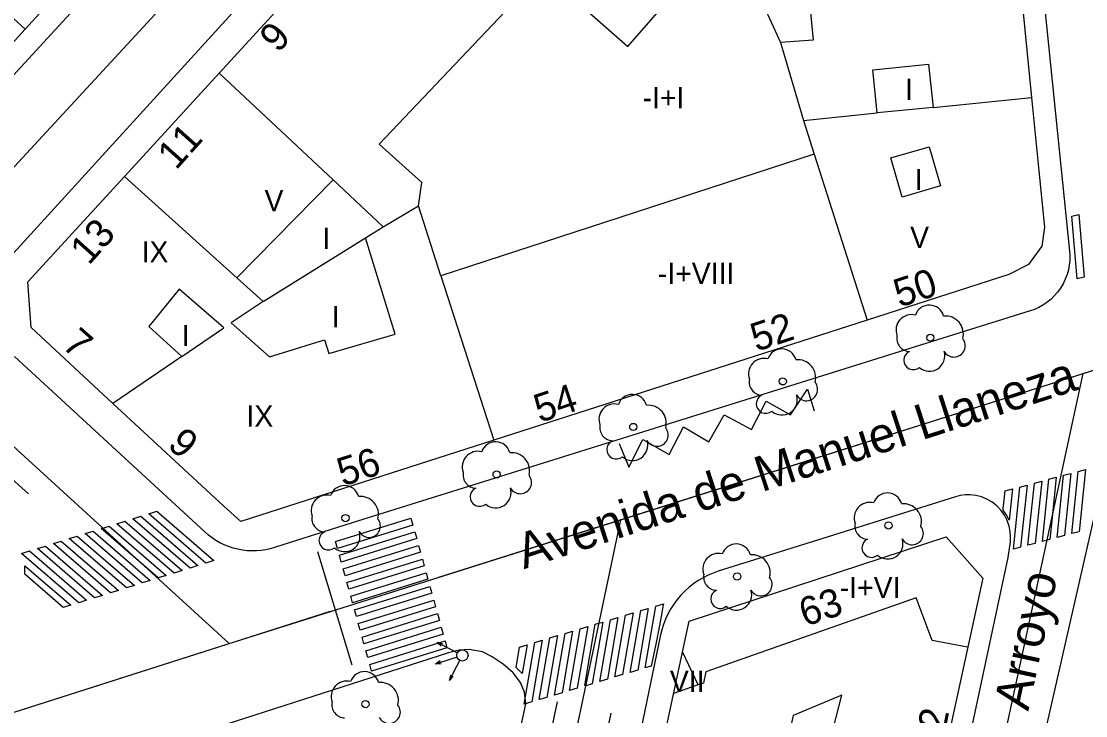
# Model space of a CAD drawing. Extents: x 282771 to 285132, y 4823109 to 4825496.
# Drawn here: x 284532.5 to 284607.7, y 4823650.9 to 4823699.9 of the extents above; entities that cross this region are included whole.
import ezdxf

# ---------------------------------------------------------------- set-up
doc = ezdxf.new("R2010")
doc.units = 0
for name, color, linetype in [('ACERA-BORDILLO', 7, 'Continuous'), ('ARBOL', 7, 'Continuous'), ('CALLE-EJE', 7, 'Continuous'), ('CALLE-TEXTO', 7, 'Continuous'), ('CARGA_DESCARGA', 7, 'Continuous'), ('EDIFICIO', 7, 'Continuous'), ('INTERIOR-EDIFICIO', 7, 'Continuous'), ('MEDIANERA', 7, 'Continuous'), ('NUM-LOCAL', 7, 'Continuous'), ('NUM-PORTAL', 7, 'Continuous'), ('PASO-PEATONES', 7, 'Continuous'), ('SEMAFORO', 7, 'Continuous'), ('SENAL-VIARIA', 7, 'Continuous'), ('TXT-ALTURA-EDIFICIO', 7, 'Continuous')]:
    doc.layers.add(name, color=color, linetype=linetype)

msp = doc.modelspace()

# ---------------------------------------------------------------- linework, layer by layer
at = {"layer": 'ACERA-BORDILLO'}
for points in [[(284525.506, 4823689.124), (284597.024, 4823766.964), (284597.395, 4823767.464), (284597.66, 4823768.043), (284597.796, 4823768.665), (284597.8, 4823769.288), (284595.213, 4823795.557)], [(284531.718, 4823683.301), (284555.874, 4823709.818)], [(284604.243, 4823706.588), (284606.583, 4823683.693), (284606.603, 4823683.373), (284606.596, 4823683.044), (284606.562, 4823682.71), (284606.498, 4823682.373), (284606.404, 4823682.039), (284606.28, 4823681.709), (284606.126, 4823681.39), (284605.943, 4823681.084), (284605.734, 4823680.796), (284605.501, 4823680.529), (284605.247, 4823680.285), (284604.977, 4823680.066), (284604.692, 4823679.875), (284604.399, 4823679.712), (284604.099, 4823679.576), (284603.797, 4823679.469)], [(284603.797, 4823679.469), (284579.874, 4823671.988), (284555.884, 4823664.488), (284550.402, 4823662.741), (284550.097, 4823662.655), (284549.783, 4823662.587), (284549.46, 4823662.539), (284549.132, 4823662.511), (284548.8, 4823662.506), (284548.465, 4823662.523), (284548.131, 4823662.562), (284547.8, 4823662.624), (284547.474, 4823662.708), (284547.155, 4823662.814), (284546.845, 4823662.94), (284546.546, 4823663.085), (284546.26, 4823663.249), (284545.988, 4823663.429), (284545.732, 4823663.623), (284545.493, 4823663.831), (284532.023, 4823676.259)], [(284599.453, 4823625.969), (284608.929, 4823667.542)], [(284596.372, 4823634.555), (284602.238, 4823662.03), (284602.402, 4823663.156), (284602.419, 4823663.51), (284602.391, 4823663.883), (284602.313, 4823664.266), (284602.179, 4823664.65), (284601.989, 4823665.022), (284601.743, 4823665.372), (284601.447, 4823665.686), (284601.108, 4823665.954), (284600.739, 4823666.168), (284600.351, 4823666.326), (284599.957, 4823666.426), (284599.569, 4823666.471), (284599.195, 4823666.466), (284598.844, 4823666.419), (284598.519, 4823666.336), (284589.523, 4823663.508), (284581.758, 4823661.068), (284581.397, 4823660.942), (284581.039, 4823660.79), (284580.688, 4823660.613), (284580.344, 4823660.411), (284580.013, 4823660.185), (284579.695, 4823659.935), (284579.393, 4823659.663), (284579.109, 4823659.371), (284578.846, 4823659.06), (284578.606, 4823658.733), (284578.389, 4823658.391), (284578.196, 4823658.039), (284578.029, 4823657.677), (284577.888, 4823657.31), (284577.773, 4823656.939), (284577.683, 4823656.567), (284574.46, 4823641.089)], [(284568.16, 4823651.707), (284568.059, 4823652.521), (284567.776, 4823653.214), (284567.253, 4823653.879), (284566.561, 4823654.501), (284565.783, 4823655.01), (284565.09, 4823655.364), (284564.143, 4823655.534), (284563.436, 4823655.491), (284562.687, 4823655.293), (284542.211, 4823648.706), (284462.932, 4823623.455)], [(284524.258, 4823540.523), (284546.958, 4823558.138), (284547.29, 4823558.42), (284547.601, 4823558.733), (284547.884, 4823559.076), (284548.137, 4823559.444), (284548.355, 4823559.833), (284548.538, 4823560.238), (284548.683, 4823560.655), (284548.79, 4823561.078), (284568.16, 4823651.707)]]:
    msp.add_lwpolyline(points, dxfattribs=at)
at = {"layer": 'ARBOL'}
for centre in [(284596.743, 4823677.578), (284586.313, 4823674.488), (284575.754, 4823671.268), (284566.094, 4823667.918), (284555.414, 4823664.828), (284593.783, 4823664.308), (284583.094, 4823660.698), (284556.824, 4823651.679)]:
    msp.add_circle(centre, 0.255, dxfattribs=at)
for centre, radius, start, end in [((284596.673, 4823678.838), 1.038, 15.64228, 161.38435), ((284595.413, 4823678.108), 1.097, 75.4318, 200.55608), ((284597.803, 4823677.838), 1.272, 345.03273, 95.79925), ((284595.303, 4823677.538), 0.935, 168.59898, 268.13236), ((284598.413, 4823677.008), 0.797, 208.96246, 38.99103), ((284586.243, 4823675.748), 1.038, 15.64228, 161.38435), ((284595.543, 4823675.988), 0.672, 113.73672, 309.4725), ((284596.683, 4823676.288), 1.086, 228.95447, 17.92796), ((284584.984, 4823675.018), 1.097, 75.4318, 200.55608), ((284587.373, 4823674.748), 1.272, 345.03273, 95.79925), ((284584.874, 4823674.448), 0.935, 168.59898, 268.13236), ((284587.983, 4823673.918), 0.797, 208.96246, 38.99103), ((284575.684, 4823672.528), 1.038, 15.64228, 161.38435), ((284585.114, 4823672.898), 0.672, 113.73672, 309.4725), ((284586.253, 4823673.198), 1.086, 228.95447, 17.92796), ((284574.424, 4823671.798), 1.097, 75.4318, 200.55608), ((284576.814, 4823671.528), 1.272, 345.03273, 95.79925), ((284574.314, 4823671.228), 0.935, 168.59898, 268.13236), ((284577.424, 4823670.698), 0.797, 208.96246, 38.99103), ((284566.024, 4823669.178), 1.038, 15.64228, 161.38435), ((284574.554, 4823669.678), 0.672, 113.73672, 309.4725), ((284575.694, 4823669.978), 1.086, 228.95447, 17.92796), ((284564.764, 4823668.448), 1.097, 75.4318, 200.55608), ((284567.154, 4823668.178), 1.272, 345.03273, 95.79925), ((284564.654, 4823667.878), 0.935, 168.59898, 268.13236), ((284567.764, 4823667.348), 0.797, 208.96246, 38.99103), ((284555.344, 4823666.088), 1.038, 15.64228, 161.38435), ((284564.894, 4823666.328), 0.672, 113.73672, 309.4725), ((284566.034, 4823666.628), 1.086, 228.95447, 17.92796), ((284554.084, 4823665.358), 1.097, 75.4318, 200.55608), ((284556.474, 4823665.088), 1.272, 345.03273, 95.79925), ((284592.453, 4823664.838), 1.097, 75.4318, 200.55608), ((284593.713, 4823665.568), 1.038, 15.64228, 161.38435), ((284594.843, 4823664.568), 1.272, 345.03273, 95.79925), ((284553.974, 4823664.788), 0.935, 168.59898, 268.13236), ((284557.084, 4823664.258), 0.797, 208.96246, 38.99103), ((284592.343, 4823664.268), 0.935, 168.59898, 268.13236), ((284554.214, 4823663.238), 0.672, 113.73672, 309.4725), ((284555.354, 4823663.538), 1.086, 228.95447, 17.92796), ((284595.453, 4823663.738), 0.797, 208.96246, 38.99103), ((284583.024, 4823661.958), 1.038, 15.64228, 161.38435), ((284592.583, 4823662.718), 0.672, 113.73672, 309.4725), ((284593.723, 4823663.018), 1.086, 228.95447, 17.92796), ((284581.764, 4823661.228), 1.097, 75.4318, 200.55608), ((284584.154, 4823660.958), 1.272, 345.03273, 95.79925), ((284581.654, 4823660.658), 0.935, 168.59898, 268.13236), ((284584.764, 4823660.128), 0.797, 208.96246, 38.99103), ((284581.894, 4823659.108), 0.672, 113.73672, 309.4725), ((284583.034, 4823659.408), 1.086, 228.95447, 17.92796), ((284556.754, 4823652.939), 1.038, 15.64228, 161.38435), ((284555.494, 4823652.209), 1.097, 75.4318, 200.55608), ((284557.884, 4823651.939), 1.272, 345.03273, 95.79925), ((284555.384, 4823651.639), 0.935, 168.59898, 268.13236), ((284558.494, 4823651.109), 0.797, 208.96246, 38.99103)]:
    msp.add_arc(centre, radius, start, end, dxfattribs=at)
at = {"layer": 'CALLE-EJE'}
for points in [[(284602.163, 4823765.677), (284522.064, 4823678.918)], [(284522.064, 4823678.918), (284547.201, 4823655.952)], [(284607.553, 4823675.049), (284611.272, 4823676.226)], [(284574.861, 4823664.703), (284607.553, 4823675.049)], [(284597.023, 4823626.339), (284607.553, 4823675.049)], [(284547.201, 4823655.952), (284574.861, 4823664.703)], [(284569.154, 4823637.509), (284574.861, 4823664.703)], [(284448.846, 4823624.555), (284547.201, 4823655.952)]]:
    msp.add_lwpolyline(points, dxfattribs=at)
at = {"layer": 'CARGA_DESCARGA'}
msp.add_lwpolyline([(284574.747, 4823670.092), (284575.432, 4823668.423), (284576.415, 4823670.39), (284578.292, 4823669.317), (284579.305, 4823671.284), (284581.093, 4823670.211), (284582.165, 4823672.119), (284584.102, 4823671.076), (284585.145, 4823673.102), (284586.872, 4823672.119), (284588.064, 4823673.937), (284588.541, 4823672.417)], dxfattribs=at)
at = {"layer": 'EDIFICIO'}
for points in [[(284593.703, 4823797.977), (284593.923, 4823795.557), (284594.923, 4823784.517), (284595.633, 4823776.697), (284596.263, 4823769.767), (284595.443, 4823768.137), (284589.983, 4823762.147), (284583.283, 4823754.798), (284570.154, 4823740.388), (284562.944, 4823732.488), (284542.944, 4823710.538), (284532.784, 4823699.388), (284523.884, 4823689.628)], [(284546.494, 4823696.278), (284567.824, 4823719.558), (284575.274, 4823727.688), (284595.933, 4823750.228), (284598.493, 4823749.248), (284599.623, 4823737.758), (284601.173, 4823722.098), (284603.893, 4823694.548), (284604.403, 4823689.378), (284604.803, 4823685.398), (284604.613, 4823684.038), (284603.673, 4823682.748), (284602.293, 4823682.038), (284592.273, 4823678.818), (284565.894, 4823670.328), (284548.014, 4823664.578), (284546.824, 4823665.668), (284538.984, 4823672.928), (284533.214, 4823678.288), (284532.974, 4823681.528), (284539.794, 4823688.968), (284546.494, 4823696.278)], [(284575.914, 4823639.849), (284579.694, 4823657.549), (284597.873, 4823663.508), (284600.443, 4823660.588), (284594.783, 4823634.509), (284592.393, 4823633.399), (284575.914, 4823639.849)]]:
    msp.add_lwpolyline(points, dxfattribs=at)
at = {"layer": 'INTERIOR-EDIFICIO'}
for points in [[(284588.544, 4823690.548), (284562.16, 4823681.95), (284560.574, 4823686.888), (284560.804, 4823688.548), (284557.794, 4823691.258), (284569.354, 4823703.468), (284575.374, 4823698.158), (284582.534, 4823706.378), (284576.454, 4823711.658), (284581.164, 4823716.538), (284583.823, 4823716.758), (284586.753, 4823717.018), (284587.143, 4823713.308), (284583.573, 4823712.908), (284583.614, 4823709.278), (284587.443, 4823709.538), (284588.063, 4823702.808), (284588.463, 4823698.608), (284586.143, 4823698.438), (284587.783, 4823692.938), (284588.544, 4823690.548)], [(284592.993, 4823693.459), (284592.683, 4823696.518), (284596.623, 4823696.908), (284596.933, 4823693.853), (284592.993, 4823693.459)], [(284596.653, 4823691.078), (284597.463, 4823688.318), (284594.763, 4823687.518), (284593.953, 4823690.278), (284596.653, 4823691.078)], [(284549.594, 4823680.128), (284547.344, 4823678.638), (284550.034, 4823676.228), (284553.934, 4823677.428), (284554.234, 4823676.468), (284558.914, 4823677.828), (284556.825, 4823684.626), (284558.084, 4823685.408), (284554.54, 4823688.732), (284547.738, 4823681.802), (284549.594, 4823680.128)], [(284546.814, 4823678.278), (284543.664, 4823681.008), (284541.524, 4823678.358), (284543.844, 4823676.248), (284546.814, 4823678.278)], [(284585.594, 4823644.309), (284588.943, 4823643.489), (284590.213, 4823649.759), (284589.853, 4823649.839), (284590.493, 4823652.299), (284587.054, 4823650.869), (284585.594, 4823644.309)]]:
    msp.add_lwpolyline(points, dxfattribs=at)
at = {"layer": 'MEDIANERA'}
for points in [[(284583.614, 4823709.278), (284583.524, 4823706.558), (284582.534, 4823706.378), (284586.143, 4823698.438)], [(284530.304, 4823701.638), (284532.784, 4823699.388)], [(284554.54, 4823688.732), (284546.494, 4823696.278)], [(284596.933, 4823693.853), (284603.893, 4823694.548)], [(284587.783, 4823692.938), (284592.993, 4823693.459)], [(284588.544, 4823690.548), (284592.273, 4823678.818)], [(284547.738, 4823681.802), (284539.794, 4823688.968)], [(284558.084, 4823685.408), (284560.574, 4823686.888)], [(284549.594, 4823680.128), (284556.825, 4823684.626)], [(284562.16, 4823681.95), (284565.894, 4823670.328)], [(284543.844, 4823676.248), (284538.984, 4823672.928)], [(284599.373, 4823655.699), (284596.883, 4823656.179), (284595.753, 4823659.199), (284580.884, 4823653.949), (284580.714, 4823653.159), (284580.344, 4823653.029)], [(284580.344, 4823653.029), (284579.234, 4823655.379)], [(284580.344, 4823653.029), (284578.604, 4823652.429)]]:
    msp.add_lwpolyline(points, dxfattribs=at)
at = {"layer": 'PASO-PEATONES'}
for points in [[(284607.125, 4823681.731), (284606.752, 4823686.169), (284607.243, 4823686.292), (284607.617, 4823681.855)], [(284607.26, 4823663.866), (284606.743, 4823663.729), (284607.194, 4823668.124), (284607.71, 4823668.262)], [(284605.005, 4823663.266), (284604.677, 4823663.178), (284605.127, 4823667.573), (284605.643, 4823667.711), (284605.353, 4823664.872), (284605.193, 4823663.316)], [(284606.227, 4823663.591), (284605.71, 4823663.454), (284606.16, 4823667.849), (284606.677, 4823667.986)], [(284602.104, 4823665.084), (284601.886, 4823665.379), (284601.897, 4823665.48), (284602.026, 4823666.747), (284602.543, 4823666.885), (284602.316, 4823664.669)], [(284603.126, 4823662.765), (284602.61, 4823662.627), (284603.06, 4823667.023), (284603.577, 4823667.16)], [(284604.16, 4823663.041), (284603.643, 4823662.903), (284604.093, 4823667.298), (284604.61, 4823667.435)], [(284545.552, 4823661.645), (284541.514, 4823665.132), (284542.076, 4823665.307), (284546.114, 4823661.821)], [(284543.304, 4823660.944), (284539.267, 4823664.431), (284539.784, 4823664.592), (284539.829, 4823664.606), (284543.866, 4823661.119)], [(284544.428, 4823661.294), (284540.39, 4823664.781), (284540.952, 4823664.957), (284544.99, 4823661.47)], [(284554.848, 4823662.682), (284554.714, 4823663.164), (284560.043, 4823664.818), (284560.177, 4823664.336)], [(284541.057, 4823660.242), (284537.019, 4823663.729), (284537.581, 4823663.904), (284541.619, 4823660.417)], [(284541.144, 4823661.488), (284538.143, 4823664.08), (284538.265, 4823664.118), (284538.705, 4823664.255), (284542.742, 4823660.768), (284542.181, 4823660.593)], [(284555.116, 4823661.718), (284554.982, 4823662.2), (284560.311, 4823663.854), (284560.445, 4823663.372)], [(284538.809, 4823659.54), (284534.772, 4823663.027), (284535.334, 4823663.203), (284539.371, 4823659.716)], [(284539.933, 4823659.891), (284535.896, 4823663.378), (284536.457, 4823663.554), (284540.495, 4823660.067)], [(284536.562, 4823658.839), (284532.524, 4823662.326), (284533.086, 4823662.501), (284537.124, 4823659.014)], [(284537.686, 4823659.19), (284533.648, 4823662.677), (284534.21, 4823662.852), (284538.247, 4823659.365)], [(284555.383, 4823660.754), (284555.249, 4823661.237), (284560.579, 4823662.89), (284560.713, 4823662.409)], [(284535.465, 4823658.496), (284532.754, 4823660.867), (284532.762, 4823661.441), (284536, 4823658.663)], [(284555.651, 4823659.791), (284555.517, 4823660.273), (284560.847, 4823661.927), (284560.98, 4823661.444)], [(284555.919, 4823658.827), (284555.785, 4823659.309), (284561.114, 4823660.963), (284561.242, 4823660.504), (284556.221, 4823658.921)], [(284556.187, 4823657.863), (284556.053, 4823658.345), (284561.382, 4823659.999), (284561.516, 4823659.517)], [(284556.454, 4823656.899), (284556.321, 4823657.381), (284561.65, 4823659.035), (284561.784, 4823658.553)], [(284576.063, 4823654.081), (284575.528, 4823653.921), (284576.275, 4823658.284), (284576.81, 4823658.444)], [(284577.021, 4823654.369), (284576.598, 4823654.242), (284577.345, 4823658.605), (284577.879, 4823658.765), (284577.823, 4823658.434), (284577.769, 4823658.121), (284577.615, 4823657.223), (284577.341, 4823655.904)], [(284556.722, 4823655.935), (284556.588, 4823656.417), (284561.918, 4823658.071), (284562.052, 4823657.589)], [(284573.924, 4823653.439), (284573.389, 4823653.278), (284574.136, 4823657.641), (284574.671, 4823657.802)], [(284574.993, 4823653.76), (284574.459, 4823653.6), (284575.206, 4823657.962), (284575.74, 4823658.123)], [(284556.99, 4823654.971), (284556.856, 4823655.453), (284562.185, 4823657.107), (284562.319, 4823656.625)], [(284571.785, 4823652.796), (284571.25, 4823652.636), (284571.997, 4823656.998), (284572.532, 4823657.159)], [(284572.401, 4823652.981), (284572.326, 4823652.994), (284573.066, 4823657.319), (284573.328, 4823657.398), (284573.601, 4823657.48), (284572.855, 4823653.117)], [(284568.576, 4823651.832), (284568.042, 4823651.671), (284568.788, 4823656.034), (284569.323, 4823656.195)], [(284569.646, 4823652.153), (284569.111, 4823651.993), (284569.858, 4823656.355), (284570.393, 4823656.516)], [(284570.715, 4823652.475), (284570.181, 4823652.314), (284570.927, 4823656.677), (284571.462, 4823656.838)], [(284557.258, 4823654.007), (284557.124, 4823654.489), (284562.453, 4823656.143), (284562.587, 4823655.661)], [(284567.907, 4823653.848), (284567.471, 4823654.266), (284567.719, 4823655.713), (284568.253, 4823655.874)]]:
    msp.add_lwpolyline(points, close=True, dxfattribs=at)
at = {"layer": 'SEMAFORO'}
for p, q in [((284562.961, 4823655.486), (284561.891, 4823656.029)), ((284562.185, 4823655.768), (284561.891, 4823656.029)), ((284562.275, 4823655.946), (284561.891, 4823656.029)), ((284563.318, 4823655.305), (284562.961, 4823655.486)), ((284562.922, 4823654.878), (284561.779, 4823654.505)), ((284562.107, 4823654.731), (284561.779, 4823654.505)), ((284563.298, 4823655.001), (284562.922, 4823654.878)), ((284563.312, 4823654.411), (284563.493, 4823654.767)), ((284562.177, 4823654.516), (284561.779, 4823654.505)), ((284562.769, 4823653.341), (284563.312, 4823654.411)), ((284562.769, 4823653.341), (284562.852, 4823653.725)), ((284563.03, 4823653.634), (284562.769, 4823653.341))]:
    msp.add_line(p, q, dxfattribs=at)
msp.add_circle((284563.675, 4823655.124), 0.4, dxfattribs=at)
at = {"layer": 'SENAL-VIARIA'}
for points in [[(284562.022, 4823660.639), (284631.911, 4823682.758)], [(284515.51, 4823682.309), (284533.01, 4823666.547)], [(284553.44, 4823662.473), (284555.864, 4823654.457)], [(284445.074, 4823623.351), (284554.363, 4823658.239)], [(284553.958, 4823574.579), (284570.387, 4823651.844)], [(284571.77, 4823639.602), (284574.2, 4823651.033)]]:
    msp.add_lwpolyline(points, dxfattribs=at)

# ---------------------------------------------------------------- texts
at = {"layer": 'CALLE-TEXTO'}
for s, rotation, p in [('Avenida de Manuel Llaneza', 17.95536, (284568.024, 4823661.207)), ('Calle Arroyo', 77.80269, (284601.857, 4823642.784))]:
    msp.add_text(s, height=2.5, rotation=rotation, dxfattribs=at).set_placement(p)
at = {"layer": 'NUM-LOCAL'}
for s, rotation, p in [('13', 48.15004, (284537.276, 4823682.64)), ('9', 318.49004, (284542.754, 4823669.891)), ('63', 18.23004, (284587.878, 4823657.141))]:
    msp.add_text(s, height=2, rotation=rotation, dxfattribs=at).set_placement(p)
at = {"layer": 'NUM-PORTAL'}
for s, rotation, p in [('9', 48.15004, (284550.656, 4823697.642)), ('11', 48.15004, (284543.442, 4823689.371)), ('50', 18.23004, (284594.555, 4823679.696)), ('52', 18.23004, (284584.44, 4823676.574)), ('7', 318.49004, (284535.296, 4823676.935)), ('54', 18.23004, (284569.133, 4823671.549)), ('56', 18.23004, (284555.228, 4823667.051)), ('2', 78.21004, (284597.783, 4823649.685))]:
    msp.add_text(s, height=2, rotation=rotation, dxfattribs=at).set_placement(p)
at = {"layer": 'TXT-ALTURA-EDIFICIO'}
for s, p in [('-I+I', (284576.41, 4823693.798)), ('I', (284594.962, 4823694.378)), ('I', (284595.642, 4823688.008)), ('V', (284549.695, 4823686.518)), ('I', (284553.773, 4823683.848)), ('V', (284595.315, 4823683.928)), ('IX', (284541.007, 4823682.898)), ('-I+VIII', (284577.491, 4823681.368)), ('I', (284554.433, 4823678.308)), ('I', (284543.833, 4823676.978)), ('IX', (284548.417, 4823671.288)), ('-I+VI', (284590.341, 4823659.168)), ('VII', (284578.334, 4823652.539))]:
    msp.add_text(s, height=1.5, rotation=0.00004, dxfattribs=at).set_placement(p)

doc.saveas('drawing.dxf')
